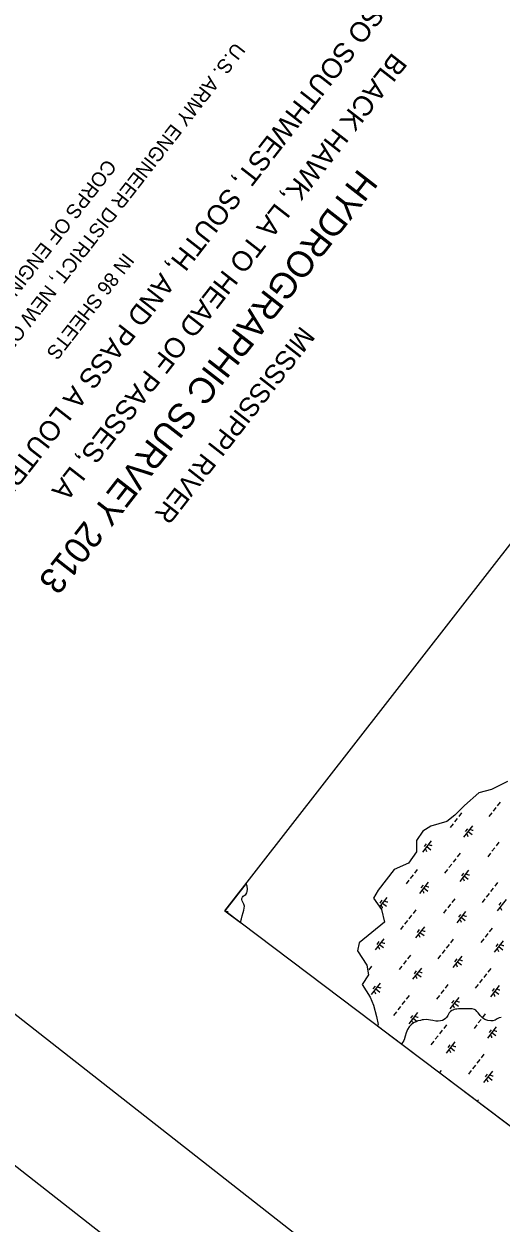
# Model space of a CAD drawing. Extents: x 3896831 to 3918110, y 171006 to 193349.
# Drawn here: x 3899352 to 3901021, y 176718 to 180910 of the extents above; entities that cross this region are included whole.
import ezdxf

# ---------------------------------------------------------------- set-up
doc = ezdxf.new("R2010")
doc.units = 0
for name, color, linetype in [('G-ANNO-NPLT', 7, 'Continuous'), ('V-ANNO-SYMB', 7, 'Continuous'), ('V-ANNO-TEXT', 7, 'Continuous'), ('V-GRID-FRAM', 7, 'Continuous'), ('V-TOPO-SHOR', 7, 'Continuous'), ('V-WETL-SWMP', 7, 'Continuous')]:
    doc.layers.add(name, color=color, linetype=linetype)

msp = doc.modelspace()

# ---------------------------------------------------------------- linework, layer by layer
at = {"layer": 'G-ANNO-NPLT'}
msp.add_lwpolyline([(3908370.1, 193119.4), (3897060.8, 178689.9), (3906571.2, 171236.1), (3917880.5, 185665.6)], close=True, dxfattribs=at)
at = {"layer": 'V-ANNO-SYMB'}
msp.add_lwpolyline([(3907767.9, 191844.4), (3897563.8, 178825.1), (3906582.3, 171756.8), (3916786.3, 184776.1), (3907767.9, 191844.4)], dxfattribs=at)
at = {"layer": 'V-GRID-FRAM'}
msp.add_lwpolyline([(3916044.9, 184610), (3906752.8, 172754.1), (3900055.1, 177809.8), (3909313.3, 189695.8), (3916044.9, 184610)], dxfattribs=at)
at = {"layer": 'V-TOPO-SHOR'}
msp.add_lwpolyline([(3901021.7, 177436.6), (3901013.9, 177434.6), (3901007.4, 177431.2), (3901000, 177427.4), (3900992.4, 177424.7), (3900985.1, 177424.1), (3900974.6, 177426.2), (3900964.6, 177429.6), (3900957.4, 177433.9), (3900952.5, 177438.4), (3900948, 177443.2), (3900945, 177447.3), (3900940.7, 177452.7), (3900936.3, 177457.7), (3900932.6, 177461.6), (3900928, 177464.4), (3900920.1, 177466.2), (3900911.8, 177466.5), (3900871.6, 177466.4), (3900865.9, 177465.7), (3900861.4, 177465.1), (3900856.7, 177464), (3900852.1, 177462.3), (3900848.3, 177460.4), (3900844, 177457.3), (3900839.7, 177452.5), (3900834.2, 177443.6), (3900830.3, 177436.6), (3900827.1, 177433.1), (3900821.9, 177428.9), (3900816.1, 177425.9), (3900809.2, 177424.1), (3900800.4, 177423.2), (3900792.4, 177423.9), (3900782.8, 177425.5), (3900759.4, 177428.8), (3900749.9, 177428.4), (3900745.1, 177427.6), (3900738.8, 177426.3), (3900730.3, 177424.3), (3900722.6, 177421.6), (3900714.4, 177417.2), (3900706.9, 177411.1), (3900699.9, 177404), (3900693.9, 177394.4), (3900689.1, 177382.4), (3900685.5, 177371), (3900681.5, 177358.5), (3900676.6, 177347.5), (3900673.6, 177342.9)], dxfattribs=at)
at = {"layer": 'V-WETL-SWMP'}
for p, q in [((3900987.5, 178233.5), (3900942.8, 178222.3)), ((3901043.3, 178261.4), (3900987.5, 178233.5)), ((3900942.8, 178222.3), (3900892.6, 178177.6)), ((3900892.6, 178177.6), (3900859.1, 178144.1)), ((3900882.7, 178151.6), (3900872.9, 178139)), ((3900988.2, 178151.5), (3900978.3, 178138.9)), ((3901003, 178170.4), (3900993.1, 178157.8)), ((3901017.8, 178189.3), (3901007.9, 178176.7)), ((3900831.2, 178121.8), (3900775.3, 178105)), ((3900859.1, 178144.1), (3900831.2, 178121.8)), ((3900853.1, 178113.8), (3900843.3, 178101.2)), ((3900867.9, 178132.7), (3900858.1, 178120.1)), ((3900747.4, 178088.3), (3900725.1, 178054.7)), ((3900775.3, 178105), (3900747.4, 178088.3)), ((3900920.9, 178106.8), (3900890.1, 178067.4)), ((3900903.2, 178096.6), (3900895.8, 178087.2)), ((3900905.5, 178087.1), (3900919.7, 178076)), ((3900725.1, 178054.7), (3900725.1, 178015.6)), ((3900776.6, 178053.8), (3900745.8, 178014.5)), ((3900758.8, 178043.6), (3900751.4, 178034.2)), ((3900761.2, 178034.2), (3900775.4, 178023.1)), ((3900998.9, 178030.1), (3900989, 178017.5)), ((3901013.7, 178049), (3901003.8, 178036.4)), ((3900725.1, 178015.6), (3900697.2, 177976.5)), ((3900863, 177991.7), (3900853.1, 177979.1)), ((3900877.8, 178010.6), (3900867.9, 177998)), ((3900984.1, 178011.2), (3900974.2, 177998.6)), ((3900646.9, 177954.2), (3900591.1, 177881.6)), ((3900697.2, 177976.5), (3900646.9, 177954.2)), ((3900727.9, 177954.1), (3900718.1, 177941.5)), ((3900833.4, 177954), (3900823.5, 177941.4)), ((3900848.2, 177972.9), (3900838.3, 177960.3)), ((3900907.5, 177951.2), (3900876.7, 177911.9)), ((3900889.7, 177941), (3900882.3, 177931.6)), ((3900129.1, 177905), (3900055.1, 177809.8)), ((3900132.5, 177896.1), (3900129.1, 177905)), ((3900698.3, 177916.3), (3900688.5, 177903.7)), ((3900713.1, 177935.2), (3900703.3, 177922.6)), ((3900766.1, 177909.3), (3900735.3, 177869.9)), ((3900748.4, 177899.1), (3900740.9, 177889.6)), ((3900892.1, 177931.5), (3900906.3, 177920.4)), ((3901008.7, 177908), (3900998.9, 177895.4)), ((3900114.1, 177851.9), (3900116.9, 177857.1)), ((3900116.9, 177857.1), (3900119.2, 177860.2)), ((3900119.2, 177860.2), (3900122.2, 177862.7)), ((3900122.2, 177862.7), (3900127.6, 177866.9)), ((3900127.6, 177866.9), (3900131.4, 177872)), ((3900131.4, 177872), (3900132.9, 177876.9)), ((3900133.8, 177885.1), (3900132.5, 177896.1)), ((3900132.9, 177876.9), (3900133.8, 177885.1)), ((3900591.1, 177881.6), (3900574.3, 177853.6)), ((3900621.8, 177856.3), (3900596, 177823.3)), ((3900750.7, 177889.6), (3900764.9, 177878.5)), ((3900979.1, 177870.2), (3900969.3, 177857.6)), ((3900993.9, 177889.1), (3900984.1, 177876.5)), ((3900113.9, 177849.4), (3900114.1, 177851.9)), ((3900114.9, 177843.8), (3900113.9, 177849.4)), ((3900117.5, 177839.2), (3900114.9, 177843.8)), ((3900120.6, 177832.8), (3900117.5, 177839.2)), ((3900123, 177825.4), (3900120.6, 177832.8)), ((3900121, 177811.8), (3900122.8, 177819)), ((3900122.8, 177819), (3900123, 177825.4)), ((3900574.3, 177853.6), (3900602.3, 177814.5)), ((3900604, 177846.1), (3900596.6, 177836.7)), ((3900602.3, 177814.5), (3900613.4, 177769.9)), ((3900606.4, 177836.6), (3900620.6, 177825.5)), ((3900844.1, 177832.6), (3900834.2, 177820)), ((3900858.9, 177851.5), (3900849, 177838.9)), ((3900964.3, 177851.4), (3900954.4, 177838.8)), ((3901038.5, 177848.6), (3901007.6, 177809.3)), ((3901020.7, 177838.4), (3901013.3, 177829)), ((3900055.1, 177809.8), (3900109.3, 177768.9)), ((3900109.6, 177770.2), (3900112.5, 177781.8)), ((3900112.5, 177781.8), (3900115.5, 177792.3)), ((3900115.5, 177792.3), (3900118.5, 177803.8)), ((3900118.5, 177803.8), (3900121, 177811.8)), ((3900693.4, 177775.3), (3900683.5, 177762.7)), ((3900708.2, 177794.2), (3900698.3, 177781.6)), ((3900723, 177813.1), (3900713.1, 177800.5)), ((3900829.2, 177813.7), (3900819.4, 177801.1)), ((3900897.1, 177806.7), (3900866.2, 177767.3)), ((3900879.3, 177796.5), (3900871.9, 177787)), ((3900881.6, 177787), (3900895.8, 177775.9)), ((3900109.3, 177768.9), (3900109.6, 177770.2)), ((3900613.4, 177769.9), (3900524.1, 177697.2)), ((3900678.6, 177756.4), (3900668.7, 177743.9)), ((3900752.7, 177753.7), (3900721.9, 177714.4)), ((3900734.9, 177743.5), (3900727.5, 177734.1)), ((3900737.3, 177734), (3900751.5, 177722.9)), ((3900989.8, 177748.9), (3900979.9, 177736.3)), ((3900524.1, 177697.2), (3900518.5, 177669.3)), ((3900611.3, 177711.8), (3900580.5, 177672.4)), ((3900593.5, 177701.6), (3900586.1, 177692.1)), ((3900595.9, 177692.1), (3900610.1, 177681)), ((3900839.1, 177691.6), (3900829.3, 177679)), ((3900853.9, 177710.5), (3900844.1, 177697.9)), ((3900960.2, 177711.1), (3900950.3, 177698.5)), ((3900975, 177730), (3900965.1, 177717.4)), ((3901028, 177704.1), (3900997.1, 177664.7)), ((3901010.2, 177693.9), (3901002.8, 177684.4)), ((3900518.5, 177669.3), (3900552, 177619)), ((3900704, 177654), (3900694.2, 177641.4)), ((3900809.5, 177653.8), (3900799.6, 177641.2)), ((3900824.3, 177672.7), (3900814.4, 177660.1)), ((3900883.6, 177651.1), (3900852.8, 177611.7)), ((3901012.6, 177684.4), (3901026.7, 177673.3)), ((3900552, 177619), (3900557.6, 177585.5)), ((3900568.2, 177615.6), (3900558.3, 177603)), ((3900674.4, 177616.2), (3900664.6, 177603.6)), ((3900689.2, 177635.1), (3900679.4, 177622.5)), ((3900742.3, 177609.2), (3900711.4, 177569.8)), ((3900865.9, 177640.9), (3900858.5, 177631.5)), ((3900868.2, 177631.4), (3900882.4, 177620.3)), ((3900984.8, 177607.9), (3900975, 177595.3)), ((3900557.6, 177585.5), (3900535.3, 177552)), ((3900724.5, 177599), (3900717.1, 177589.5)), ((3900726.8, 177589.5), (3900741, 177578.4)), ((3900955.2, 177570.1), (3900945.4, 177557.5)), ((3900970, 177589), (3900960.2, 177576.4)), ((3900535.3, 177552), (3900563.2, 177507.3)), ((3900597.9, 177556.2), (3900567.1, 177516.8)), ((3900580.1, 177546), (3900572.7, 177536.6)), ((3900582.5, 177536.5), (3900596.7, 177525.4)), ((3900820.2, 177532.5), (3900810.3, 177519.9)), ((3900835, 177551.4), (3900825.1, 177538.8)), ((3900940.4, 177551.2), (3900930.6, 177538.6)), ((3901014.6, 177548.5), (3900983.7, 177509.1)), ((3900996.8, 177538.3), (3900989.4, 177528.9)), ((3900999.1, 177528.8), (3901013.3, 177517.7)), ((3900563.2, 177507.3), (3900574.3, 177479.4)), ((3900574.3, 177479.4), (3900585.5, 177440.3)), ((3900684.3, 177494.1), (3900674.4, 177481.5)), ((3900699.1, 177513), (3900689.3, 177500.4)), ((3900805.4, 177513.6), (3900795.5, 177501)), ((3900873.2, 177506.5), (3900842.3, 177467.2)), ((3900855.4, 177496.3), (3900848, 177486.9)), ((3900857.8, 177486.9), (3900871.9, 177475.8)), ((3900585.5, 177440.3), (3900591.1, 177412.4)), ((3900654.7, 177456.3), (3900644.8, 177443.7)), ((3900669.5, 177475.2), (3900659.6, 177462.6)), ((3900728.8, 177453.6), (3900698, 177414.2)), ((3900711, 177443.4), (3900703.6, 177433.9)), ((3900965.9, 177448.7), (3900956, 177436.2)), ((3900591.1, 177412.4), (3900589.1, 177406.8)), ((3900589.1, 177406.8), (3901147.3, 176985.4)), ((3900713.4, 177433.9), (3900727.6, 177422.8)), ((3900830, 177410.4), (3900820.2, 177397.8)), ((3900936.3, 177411), (3900926.4, 177398.4)), ((3900951.1, 177429.9), (3900941.2, 177417.3)), ((3901004.1, 177403.9), (3900973.2, 177364.6)), ((3900680.2, 177353.8), (3900672.4, 177343.9)), ((3900785.6, 177353.7), (3900775.8, 177341.1)), ((3900800.4, 177372.6), (3900790.6, 177360)), ((3900815.2, 177391.5), (3900805.4, 177378.9)), ((3900986.3, 177393.7), (3900978.9, 177384.3)), ((3900988.7, 177384.3), (3901002.8, 177373.2)), ((3900859.8, 177351), (3900828.9, 177311.6)), ((3900842, 177340.8), (3900834.6, 177331.3)), ((3900844.3, 177331.3), (3900858.5, 177320.2)), ((3900931.3, 177270), (3900921.5, 177257.4)), ((3900946.2, 177288.9), (3900936.3, 177276.3)), ((3900961, 177307.8), (3900951.1, 177295.2)), ((3900811.1, 177251.2), (3900805.1, 177243.7)), ((3900916.5, 177251.1), (3900906.7, 177238.5)), ((3900990.7, 177248.4), (3900959.8, 177209)), ((3900972.9, 177238.2), (3900965.5, 177228.7)), ((3900975.3, 177228.7), (3900989.4, 177217.6)), ((3900942, 177148.6), (3900937.9, 177143.4))]:
    msp.add_line(p, q, dxfattribs=at)
for centre, start, end in [((3900888.7, 178065.2), 11.1403, 52.6839), ((3900922.8, 178108.7), 231.1403, 272.6839), ((3900744.3, 178012.3), 11.1403, 52.6839), ((3900778.4, 178055.8), 231.1403, 272.6839), ((3900875.3, 177909.7), 11.1403, 52.6839), ((3900909.3, 177953.1), 231.1403, 272.6839), ((3900733.9, 177867.7), 11.1403, 52.6839), ((3900767.9, 177911.2), 231.1403, 272.6839), ((3900589.5, 177814.8), 11.1403, 52.6839), ((3900623.6, 177858.2), 231.1403, 272.6839), ((3901006.2, 177807.1), 11.1403, 52.6839), ((3900065.6, 177824), 233.4098, 272.6839), ((3900864.8, 177765.1), 11.1403, 52.6839), ((3900898.9, 177808.6), 231.1403, 272.6839), ((3900754.5, 177755.6), 231.1403, 272.6839), ((3900613.1, 177713.7), 231.1403, 272.6839), ((3900720.5, 177712.1), 11.1403, 52.6839), ((3901029.8, 177706), 231.1403, 272.6839), ((3900579.1, 177670.2), 11.1403, 52.6839), ((3900995.7, 177662.5), 11.1403, 52.6839), ((3900851.4, 177609.5), 11.1403, 52.6839), ((3900885.5, 177653), 231.1403, 272.6839), ((3900710, 177567.6), 11.1403, 52.6839), ((3900744.1, 177611.1), 231.1403, 272.6839), ((3900565.6, 177514.6), 11.1403, 52.6839), ((3900599.7, 177558.1), 231.1403, 272.6839), ((3900982.3, 177506.9), 11.1403, 52.6839), ((3901016.4, 177550.4), 231.1403, 272.6839), ((3900840.9, 177465), 11.1403, 52.6839), ((3900875, 177508.5), 231.1403, 272.6839), ((3900730.6, 177455.5), 231.1403, 272.6839), ((3900696.6, 177412), 11.1403, 52.6839), ((3900971.8, 177362.4), 11.1403, 52.6839), ((3901005.9, 177405.9), 231.1403, 272.6839), ((3900827.5, 177309.4), 11.1403, 52.6839), ((3900861.6, 177352.9), 231.1403, 272.6839), ((3900992.5, 177250.3), 231.1403, 272.6839), ((3900958.4, 177206.8), 11.1403, 52.6839)]:
    msp.add_arc(centre, 17.6, start, end, dxfattribs=at)

# ---------------------------------------------------------------- texts
at = {"layer": 'V-ANNO-TEXT'}
for s, height, p in [('ALSO SOUTHWEST, SOUTH, AND PASS A LOUTRE.', 70, (3900632, 181073)), ('U.S. ARMY ENGINEER DISTRICT, NEW ORLEANS,', 50, (3900090, 180848.9)), ('BLACK HAWK, LA TO HEAD OF PASSES, LA', 70, (3900641.4, 180813.6)), ('CORPS OF ENGINEERS', 50, (3899640.3, 180441.2)), ('HYDROGRAPHIC SURVEY 2013', 90.85, (3900523.3, 180407.8)), ('IN 86 SHEETS', 50, (3899702.1, 180113.7)), ('MISSISSIPPI RIVER', 67.5, (3900320.9, 179857.5))]:
    msp.add_text(s, height=height, rotation=232.0879, dxfattribs=at).set_placement(p)

doc.saveas('drawing.dxf')
